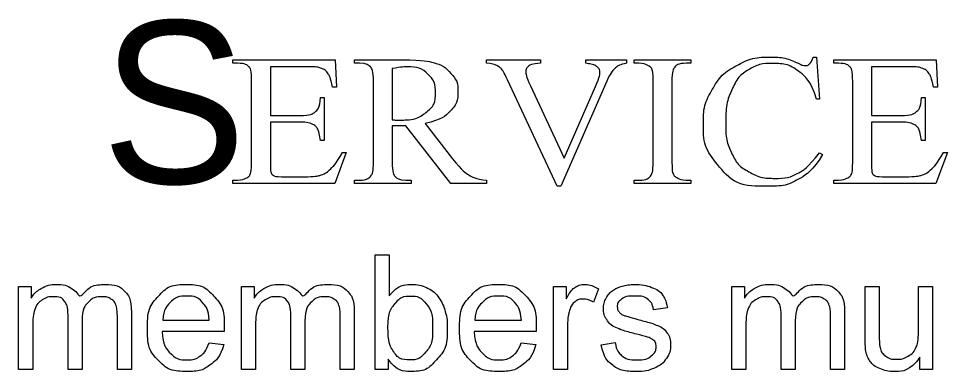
# Model space of a CAD drawing. Extents: x 0 to 34, y 0 to 22.
# Drawn here: x 3.688 to 4.82, y 9.602 to 10.033 of the extents above; entities that cross this region are included whole.
import ezdxf

# ---------------------------------------------------------------- set-up
doc = ezdxf.new("R2010")
doc.units = 0
doc.layers.add('SH_Data', color=7, linetype='Continuous')

msp = doc.modelspace()

# ---------------------------------------------------------------- linework, layer by layer
at = {"layer": 'SH_Data'}
for points in [[(3.9548, 9.978), (3.9491, 9.978), (3.9491, 9.9821), (4.0738, 9.9821), (4.0755, 9.949), (4.0709, 9.949)], [(4.1036, 9.978), (4.0975, 9.978), (4.0975, 9.9821), (4.1564, 9.9821)], [(4.2583, 9.978), (4.2583, 9.9821), (4.3244, 9.9821), (4.3244, 9.978)], [(4.3796, 9.978), (4.3796, 9.9821), (4.4293, 9.9821)], [(4.4293, 9.9821), (4.4293, 9.978)], [(4.4442, 9.978), (4.4385, 9.978), (4.4385, 9.9821), (4.5076, 9.9821), (4.5076, 9.978), (4.5018, 9.978)], [(4.6566, 9.9855), (4.6608, 9.9855)], [(4.6608, 9.9855), (4.6645, 9.9343), (4.6608, 9.9343)], [(4.6874, 9.978), (4.6817, 9.978), (4.6817, 9.9821), (4.8064, 9.9821), (4.8081, 9.949), (4.8035, 9.949)], [(3.995, 9.9738), (3.995, 9.9144), (4.0306, 9.9144)], [(4.0394, 9.9738), (3.995, 9.9738)], [(4.1435, 9.9715), (4.1435, 9.9089)], [(4.7277, 9.9738), (4.7277, 9.9144), (4.7632, 9.9144)], [(4.7721, 9.9738), (4.7277, 9.9738)], [(3.9722, 9.8582), (3.9722, 9.9559)], [(4.1207, 9.8582), (4.1207, 9.9554)], [(4.4051, 9.9563), (4.3489, 9.828), (4.3445, 9.828), (4.284, 9.9579)], [(4.4616, 9.8582), (4.4616, 9.9554)], [(4.4845, 9.9554), (4.4845, 9.8582)], [(4.7048, 9.8582), (4.7048, 9.9559)], [(4.3119, 9.9506), (4.3531, 9.8623), (4.3912, 9.9495)], [(4.0561, 9.9363), (4.0604, 9.9363), (4.0604, 9.8838), (4.0561, 9.8838)], [(4.7887, 9.9363), (4.7931, 9.9363), (4.7931, 9.8838), (4.7887, 9.8838)], [(4.0306, 9.9062), (3.995, 9.9062), (3.995, 9.8566)], [(4.1435, 9.9019), (4.1435, 9.8582)], [(4.2584, 9.8315), (4.2151, 9.8315), (4.1603, 9.9019)], [(4.1837, 9.9047), (4.2172, 9.8616)], [(4.7632, 9.9062), (4.7277, 9.9062), (4.7277, 9.8566)], [(4.0829, 9.8692), (4.0876, 9.8692), (4.0737, 9.8315), (3.9491, 9.8315), (3.9491, 9.8355), (3.9548, 9.8355)], [(4.6645, 9.869), (4.6682, 9.8668)], [(4.8155, 9.8692), (4.8203, 9.8692), (4.8063, 9.8315), (4.6817, 9.8315), (4.6817, 9.8355), (4.6874, 9.8355)], [(4.0084, 9.8397), (4.0358, 9.8397)], [(4.7411, 9.8397), (4.7685, 9.8397)], [(4.1603, 9.8355), (4.1666, 9.8355), (4.1666, 9.8315), (4.0975, 9.8315), (4.0975, 9.8355), (4.1036, 9.8355)], [(4.2584, 9.8355), (4.2584, 9.8315)], [(4.5076, 9.8355), (4.5076, 9.8315), (4.4385, 9.8315), (4.4385, 9.8355), (4.4442, 9.8355)], [(4.5018, 9.8355), (4.5076, 9.8355)], [(4.1385, 9.6045), (4.1226, 9.6045), (4.1226, 9.7445), (4.1398, 9.7445), (4.1398, 9.6946)], [(3.6881, 9.6045), (3.6881, 9.706), (3.7035, 9.706), (3.7035, 9.6917)], [(3.9598, 9.6045), (3.9598, 9.706), (3.9751, 9.706), (3.9751, 9.6917)], [(4.34, 9.6045), (4.34, 9.706), (4.3555, 9.706), (4.3555, 9.6906)], [(4.5574, 9.6045), (4.5574, 9.706), (4.5728, 9.706), (4.5728, 9.6917)], [(4.72, 9.6432), (4.72, 9.706), (4.7372, 9.706), (4.7372, 9.6498)], [(4.785, 9.6517), (4.785, 9.706), (4.8021, 9.706), (4.8021, 9.6045), (4.7868, 9.6045)], [(4.3951, 9.7028), (4.389, 9.6868)], [(3.7656, 9.6634), (3.7656, 9.6045), (3.7484, 9.6045), (3.7484, 9.6704)], [(3.8256, 9.6741), (3.8256, 9.6045), (3.8085, 9.6045), (3.8085, 9.6684)], [(4.0372, 9.6634), (4.0372, 9.6045), (4.0201, 9.6045), (4.0201, 9.6704)], [(4.0973, 9.6741), (4.0973, 9.6045), (4.0801, 9.6045), (4.0801, 9.6684)], [(4.4789, 9.6797), (4.4621, 9.6775)], [(4.6349, 9.6634), (4.6349, 9.6045), (4.6177, 9.6045), (4.6177, 9.6704)], [(4.695, 9.6741), (4.695, 9.6045), (4.6778, 9.6045), (4.6778, 9.6684)], [(3.864, 9.6649), (3.9206, 9.6649)], [(4.2444, 9.6649), (4.301, 9.6649)], [(4.3572, 9.6577), (4.3572, 9.6045), (4.34, 9.6045)], [(3.7053, 9.6571), (3.7053, 9.6045), (3.6881, 9.6045)], [(3.9387, 9.6508), (3.863, 9.6508)], [(3.977, 9.6571), (3.977, 9.6045), (3.9598, 9.6045)], [(4.3191, 9.6508), (4.2434, 9.6508)], [(4.5746, 9.6571), (4.5746, 9.6045), (4.5574, 9.6045)], [(3.9204, 9.6373), (3.9382, 9.635)], [(4.3009, 9.6373), (4.3186, 9.635)], [(4.3984, 9.6348), (4.4153, 9.6375)], [(4.1385, 9.6172), (4.1385, 9.6045)], [(4.7868, 9.6045), (4.7868, 9.6195)]]:
    msp.add_lwpolyline(points, dxfattribs=at)
for points in [[(3.9722, 9.9559), (3.9722, 9.9702), (3.9691, 9.9736), (3.9648, 9.978), (3.9548, 9.978)], [(4.1207, 9.9554), (4.1207, 9.9697), (4.1173, 9.9731), (4.1127, 9.978), (4.1036, 9.978)], [(4.1564, 9.9821), (4.1821, 9.9821), (4.1943, 9.9786), (4.2065, 9.9751), (4.2151, 9.9657), (4.2236, 9.9563), (4.2236, 9.9433), (4.2236, 9.9294), (4.2138, 9.9192), (4.2041, 9.909), (4.1837, 9.9047)], [(4.284, 9.9579), (4.2793, 9.9679), (4.2774, 9.9702), (4.2744, 9.9736), (4.2701, 9.9755), (4.2657, 9.9775), (4.2583, 9.978)], [(4.3244, 9.978), (4.3131, 9.977), (4.3098, 9.9745), (4.3065, 9.9719), (4.3065, 9.9679), (4.3065, 9.9624), (4.3119, 9.9506)], [(4.3912, 9.9495), (4.3968, 9.9624), (4.3968, 9.9674), (4.3968, 9.9706), (4.3934, 9.9735), (4.3899, 9.9765), (4.3817, 9.9777), (4.3811, 9.9778), (4.3796, 9.978)], [(4.4293, 9.978), (4.4208, 9.9766), (4.4163, 9.9729), (4.41, 9.9675), (4.4051, 9.9563)], [(4.4616, 9.9554), (4.4616, 9.9669), (4.4601, 9.9706), (4.4589, 9.9733), (4.4552, 9.9754), (4.4499, 9.978), (4.4442, 9.978)], [(4.5018, 9.978), (4.4919, 9.978), (4.4874, 9.9726), (4.4845, 9.969), (4.4845, 9.9554)], [(4.6682, 9.8668), (4.6561, 9.8467), (4.6399, 9.8373), (4.6237, 9.828), (4.6014, 9.828), (4.5613, 9.828), (4.5392, 9.8558), (4.5228, 9.8764), (4.5228, 9.9044), (4.5228, 9.927), (4.5336, 9.9459), (4.5445, 9.9648), (4.5635, 9.9752), (4.5824, 9.9855), (4.6049, 9.9855), (4.6224, 9.9855), (4.6395, 9.9775), (4.6445, 9.9751), (4.6466, 9.9751), (4.6498, 9.9751), (4.6522, 9.9772), (4.6553, 9.9802), (4.6566, 9.9855)], [(4.6608, 9.9343), (4.6535, 9.9574), (4.6398, 9.9675), (4.6261, 9.9777), (4.607, 9.9777), (4.5909, 9.9777), (4.578, 9.97), (4.565, 9.9624), (4.5576, 9.9457), (4.5501, 9.9291), (4.5501, 9.9042), (4.5501, 9.8838), (4.5572, 9.8688), (4.5642, 9.8538), (4.5783, 9.8457), (4.5924, 9.8377), (4.6104, 9.8377), (4.6261, 9.8377), (4.6381, 9.844), (4.6502, 9.8503), (4.6645, 9.869)], [(4.7048, 9.9559), (4.7048, 9.9702), (4.7017, 9.9736), (4.6974, 9.978), (4.6874, 9.978)], [(4.0709, 9.949), (4.0683, 9.9609), (4.0653, 9.9654), (4.0623, 9.9698), (4.0563, 9.9722), (4.0515, 9.9738), (4.0394, 9.9738)], [(4.1435, 9.9089), (4.1458, 9.9089), (4.1474, 9.9088), (4.1491, 9.9088), (4.1501, 9.9088), (4.173, 9.9088), (4.1846, 9.9181), (4.1962, 9.9274), (4.1962, 9.9418), (4.1962, 9.9559), (4.1868, 9.9648), (4.1775, 9.9736), (4.162, 9.9736), (4.1552, 9.9736), (4.1435, 9.9715)], [(4.8035, 9.949), (4.801, 9.9609), (4.798, 9.9654), (4.7949, 9.9698), (4.7889, 9.9722), (4.7842, 9.9738), (4.7721, 9.9738)], [(4.0306, 9.9144), (4.0444, 9.9144), (4.0491, 9.9183), (4.0553, 9.9234), (4.0561, 9.9363)], [(4.7632, 9.9144), (4.7771, 9.9144), (4.7818, 9.9183), (4.788, 9.9234), (4.7887, 9.9363)], [(4.0561, 9.8838), (4.0544, 9.8947), (4.0527, 9.8978), (4.0506, 9.9017), (4.0456, 9.9039), (4.0407, 9.9062), (4.0306, 9.9062)], [(4.1603, 9.9019), (4.1543, 9.9016), (4.1505, 9.9016), (4.149, 9.9016), (4.1472, 9.9017), (4.1454, 9.9017), (4.1435, 9.9019)], [(4.7887, 9.8838), (4.787, 9.8947), (4.7854, 9.8978), (4.7832, 9.9017), (4.7783, 9.9039), (4.7734, 9.9062), (4.7632, 9.9062)], [(4.0358, 9.8397), (4.0496, 9.8397), (4.0558, 9.8415), (4.062, 9.8433), (4.0677, 9.8485), (4.0751, 9.8554), (4.0829, 9.8692)], [(4.2172, 9.8616), (4.2287, 9.8467), (4.2369, 9.8418), (4.2451, 9.8369), (4.2584, 9.8355)], [(4.7685, 9.8397), (4.7822, 9.8397), (4.7884, 9.8415), (4.7947, 9.8433), (4.8004, 9.8485), (4.8078, 9.8554), (4.8155, 9.8692)], [(3.9548, 9.8355), (3.9605, 9.8355), (3.9656, 9.8381), (3.9694, 9.8399), (3.9708, 9.8435), (3.9722, 9.8471), (3.9722, 9.8582)], [(3.995, 9.8566), (3.995, 9.8466), (3.996, 9.8444), (3.9969, 9.8423), (3.9993, 9.841), (4.0017, 9.8397), (4.0084, 9.8397)], [(4.1036, 9.8355), (4.1138, 9.8355), (4.1182, 9.8418), (4.1207, 9.8452), (4.1207, 9.8582)], [(4.1435, 9.8582), (4.1435, 9.8439), (4.1468, 9.8404), (4.1513, 9.8355), (4.1603, 9.8355)], [(4.4442, 9.8355), (4.4542, 9.8355), (4.4588, 9.841), (4.4616, 9.8446), (4.4616, 9.8582)], [(4.4845, 9.8582), (4.4845, 9.8467), (4.486, 9.843), (4.4872, 9.8402), (4.491, 9.8382), (4.4961, 9.8355), (4.5018, 9.8355)], [(4.6874, 9.8355), (4.6932, 9.8355), (4.6983, 9.8381), (4.7021, 9.8399), (4.7035, 9.8435), (4.7048, 9.8471), (4.7048, 9.8582)], [(4.7277, 9.8566), (4.7277, 9.8466), (4.7286, 9.8444), (4.7296, 9.8423), (4.732, 9.841), (4.7344, 9.8397), (4.7411, 9.8397)], [(3.7035, 9.6917), (3.7082, 9.6991), (3.7162, 9.7037), (3.7241, 9.7082), (3.7342, 9.7082), (3.7455, 9.7082), (3.7527, 9.7035), (3.7599, 9.6989), (3.7629, 9.6904), (3.775, 9.7082), (3.7943, 9.7082), (3.8094, 9.7082), (3.8175, 9.6999), (3.8256, 9.6915), (3.8256, 9.6741)], [(3.9382, 9.635), (3.934, 9.6195), (3.9226, 9.6109), (3.9113, 9.6023), (3.8936, 9.6023), (3.8714, 9.6023), (3.8583, 9.616), (3.8453, 9.6297), (3.8453, 9.6544), (3.8453, 9.68), (3.8585, 9.6941), (3.8717, 9.7082), (3.8927, 9.7082), (3.913, 9.7082), (3.9259, 9.6944), (3.9388, 9.6805), (3.9388, 9.6554), (3.9388, 9.6539), (3.9387, 9.6508)], [(3.9751, 9.6917), (3.9799, 9.6991), (3.9879, 9.7037), (3.9958, 9.7082), (4.0059, 9.7082), (4.0172, 9.7082), (4.0244, 9.7035), (4.0316, 9.6989), (4.0346, 9.6904), (4.0466, 9.7082), (4.0659, 9.7082), (4.0811, 9.7082), (4.0892, 9.6999), (4.0973, 9.6915), (4.0973, 9.6741)], [(4.1398, 9.6946), (4.1507, 9.7082), (4.1676, 9.7082), (4.177, 9.7082), (4.1853, 9.7045), (4.1937, 9.7007), (4.1991, 9.6939), (4.2044, 9.687), (4.2075, 9.6774), (4.2106, 9.6678), (4.2106, 9.6568), (4.2106, 9.6307), (4.1977, 9.6165), (4.1848, 9.6023), (4.1667, 9.6023), (4.1488, 9.6023), (4.1385, 9.6172)], [(4.3186, 9.635), (4.3144, 9.6195), (4.3031, 9.6109), (4.2917, 9.6023), (4.274, 9.6023), (4.2518, 9.6023), (4.2387, 9.616), (4.2257, 9.6297), (4.2257, 9.6544), (4.2257, 9.68), (4.2389, 9.6941), (4.2521, 9.7082), (4.2731, 9.7082), (4.2934, 9.7082), (4.3063, 9.6944), (4.3192, 9.6805), (4.3192, 9.6554), (4.3192, 9.6539), (4.3191, 9.6508)], [(4.3555, 9.6906), (4.3614, 9.7014), (4.3664, 9.7048), (4.3714, 9.7082), (4.3774, 9.7082), (4.3861, 9.7082), (4.3951, 9.7028)], [(4.4153, 9.6375), (4.4168, 9.6273), (4.4233, 9.6218), (4.4299, 9.6164), (4.4417, 9.6164), (4.4536, 9.6164), (4.4593, 9.6212), (4.4651, 9.626), (4.4651, 9.6325), (4.4651, 9.6384), (4.46, 9.6417), (4.4564, 9.644), (4.4424, 9.6475), (4.4234, 9.6523), (4.4161, 9.6558), (4.4088, 9.6593), (4.405, 9.6654), (4.4012, 9.6716), (4.4012, 9.679), (4.4012, 9.6858), (4.4044, 9.6916), (4.4075, 9.6974), (4.4128, 9.7012), (4.4168, 9.7041), (4.4238, 9.7062), (4.4307, 9.7082), (4.4387, 9.7082), (4.4506, 9.7082), (4.4597, 9.7048), (4.4687, 9.7014), (4.473, 9.6955), (4.4773, 9.6896), (4.4789, 9.6797)], [(4.5728, 9.6917), (4.5776, 9.6991), (4.5855, 9.7037), (4.5935, 9.7082), (4.6036, 9.7082), (4.6149, 9.7082), (4.6221, 9.7035), (4.6293, 9.6989), (4.6322, 9.6904), (4.6443, 9.7082), (4.6636, 9.7082), (4.6787, 9.7082), (4.6869, 9.6999), (4.695, 9.6915), (4.695, 9.6741)], [(3.7484, 9.6704), (3.7484, 9.6818), (3.7442, 9.6876), (3.74, 9.6933), (3.7304, 9.6933), (3.7232, 9.6933), (3.717, 9.6895), (3.7108, 9.6857), (3.7081, 9.6783), (3.7053, 9.671), (3.7053, 9.6571)], [(3.8085, 9.6684), (3.8085, 9.6787), (3.8068, 9.6832), (3.8051, 9.6878), (3.8007, 9.6905), (3.7963, 9.6933), (3.7904, 9.6933), (3.7797, 9.6933), (3.7726, 9.6862), (3.7656, 9.6791), (3.7656, 9.6634)], [(3.9206, 9.6649), (3.9195, 9.6778), (3.9141, 9.6842), (3.9059, 9.6942), (3.8928, 9.6942), (3.881, 9.6942), (3.8729, 9.6862), (3.8648, 9.6782), (3.864, 9.6649)], [(4.0201, 9.6704), (4.0201, 9.6818), (4.0159, 9.6876), (4.0117, 9.6933), (4.0021, 9.6933), (3.9948, 9.6933), (3.9887, 9.6895), (3.9825, 9.6857), (3.9797, 9.6783), (3.977, 9.671), (3.977, 9.6571)], [(4.0801, 9.6684), (4.0801, 9.6787), (4.0785, 9.6832), (4.0768, 9.6878), (4.0724, 9.6905), (4.068, 9.6933), (4.0621, 9.6933), (4.0514, 9.6933), (4.0443, 9.6862), (4.0372, 9.6791), (4.0372, 9.6634)], [(4.1383, 9.656), (4.1383, 9.6378), (4.1433, 9.6296), (4.1514, 9.6164), (4.1652, 9.6164), (4.1764, 9.6164), (4.1846, 9.6262), (4.1928, 9.636), (4.1928, 9.6554), (4.1928, 9.6752), (4.185, 9.6847), (4.1771, 9.6942), (4.166, 9.6942), (4.1547, 9.6942), (4.1465, 9.6844), (4.1383, 9.6746), (4.1383, 9.656)], [(4.301, 9.6649), (4.2999, 9.6778), (4.2945, 9.6842), (4.2863, 9.6942), (4.2732, 9.6942), (4.2614, 9.6942), (4.2533, 9.6862), (4.2452, 9.6782), (4.2444, 9.6649)], [(4.4621, 9.6775), (4.4609, 9.6854), (4.4554, 9.6898), (4.4499, 9.6942), (4.4399, 9.6942), (4.428, 9.6942), (4.423, 9.6902), (4.4179, 9.6863), (4.4179, 9.681), (4.4179, 9.6777), (4.42, 9.675), (4.4221, 9.6722), (4.4266, 9.6704), (4.4292, 9.6695), (4.4418, 9.666), (4.4601, 9.6612), (4.4673, 9.6581), (4.4745, 9.655), (4.4787, 9.649), (4.4828, 9.6431), (4.4828, 9.6343), (4.4828, 9.6258), (4.4777, 9.6182), (4.4727, 9.6106), (4.4632, 9.6064), (4.4538, 9.6023), (4.4418, 9.6023), (4.422, 9.6023), (4.4116, 9.6105), (4.4012, 9.6187), (4.3984, 9.6348)], [(4.6177, 9.6704), (4.6177, 9.6818), (4.6135, 9.6876), (4.6093, 9.6933), (4.5998, 9.6933), (4.5925, 9.6933), (4.5863, 9.6895), (4.5802, 9.6857), (4.5774, 9.6783), (4.5746, 9.671), (4.5746, 9.6571)], [(4.6778, 9.6684), (4.6778, 9.6787), (4.6761, 9.6832), (4.6745, 9.6878), (4.6701, 9.6905), (4.6657, 9.6933), (4.6598, 9.6933), (4.6491, 9.6933), (4.642, 9.6862), (4.6349, 9.6791), (4.6349, 9.6634)], [(4.389, 9.6868), (4.3828, 9.6905), (4.3765, 9.6905), (4.3709, 9.6905), (4.3664, 9.6871), (4.3619, 9.6837), (4.36, 9.6777), (4.3572, 9.6685), (4.3572, 9.6577)], [(3.863, 9.6508), (3.864, 9.6341), (3.8725, 9.6252), (3.881, 9.6164), (3.8937, 9.6164), (3.9031, 9.6164), (3.9098, 9.6214), (3.9165, 9.6263), (3.9204, 9.6373)], [(4.2434, 9.6508), (4.2444, 9.6341), (4.2529, 9.6252), (4.2614, 9.6164), (4.2741, 9.6164), (4.2836, 9.6164), (4.2902, 9.6214), (4.2969, 9.6263), (4.3009, 9.6373)], [(4.7372, 9.6498), (4.7372, 9.6363), (4.7382, 9.6316), (4.7398, 9.6248), (4.7451, 9.621), (4.7503, 9.6171), (4.7581, 9.6171), (4.7658, 9.6171), (4.7726, 9.6211), (4.7793, 9.625), (4.7821, 9.6319), (4.785, 9.6387), (4.785, 9.6517)], [(4.7868, 9.6195), (4.7749, 9.6023), (4.7546, 9.6023), (4.7457, 9.6023), (4.7379, 9.6057), (4.7301, 9.6092), (4.7263, 9.6144), (4.7226, 9.6196), (4.721, 9.6271), (4.72, 9.6322), (4.72, 9.6432)]]:
    msp.add_open_spline(points, degree=3, dxfattribs=at)

# ---------------------------------------------------------------- texts
msp.add_text('S', height=0.1981, dxfattribs=at).set_placement((3.7891, 9.8315))

doc.saveas('drawing.dxf')
